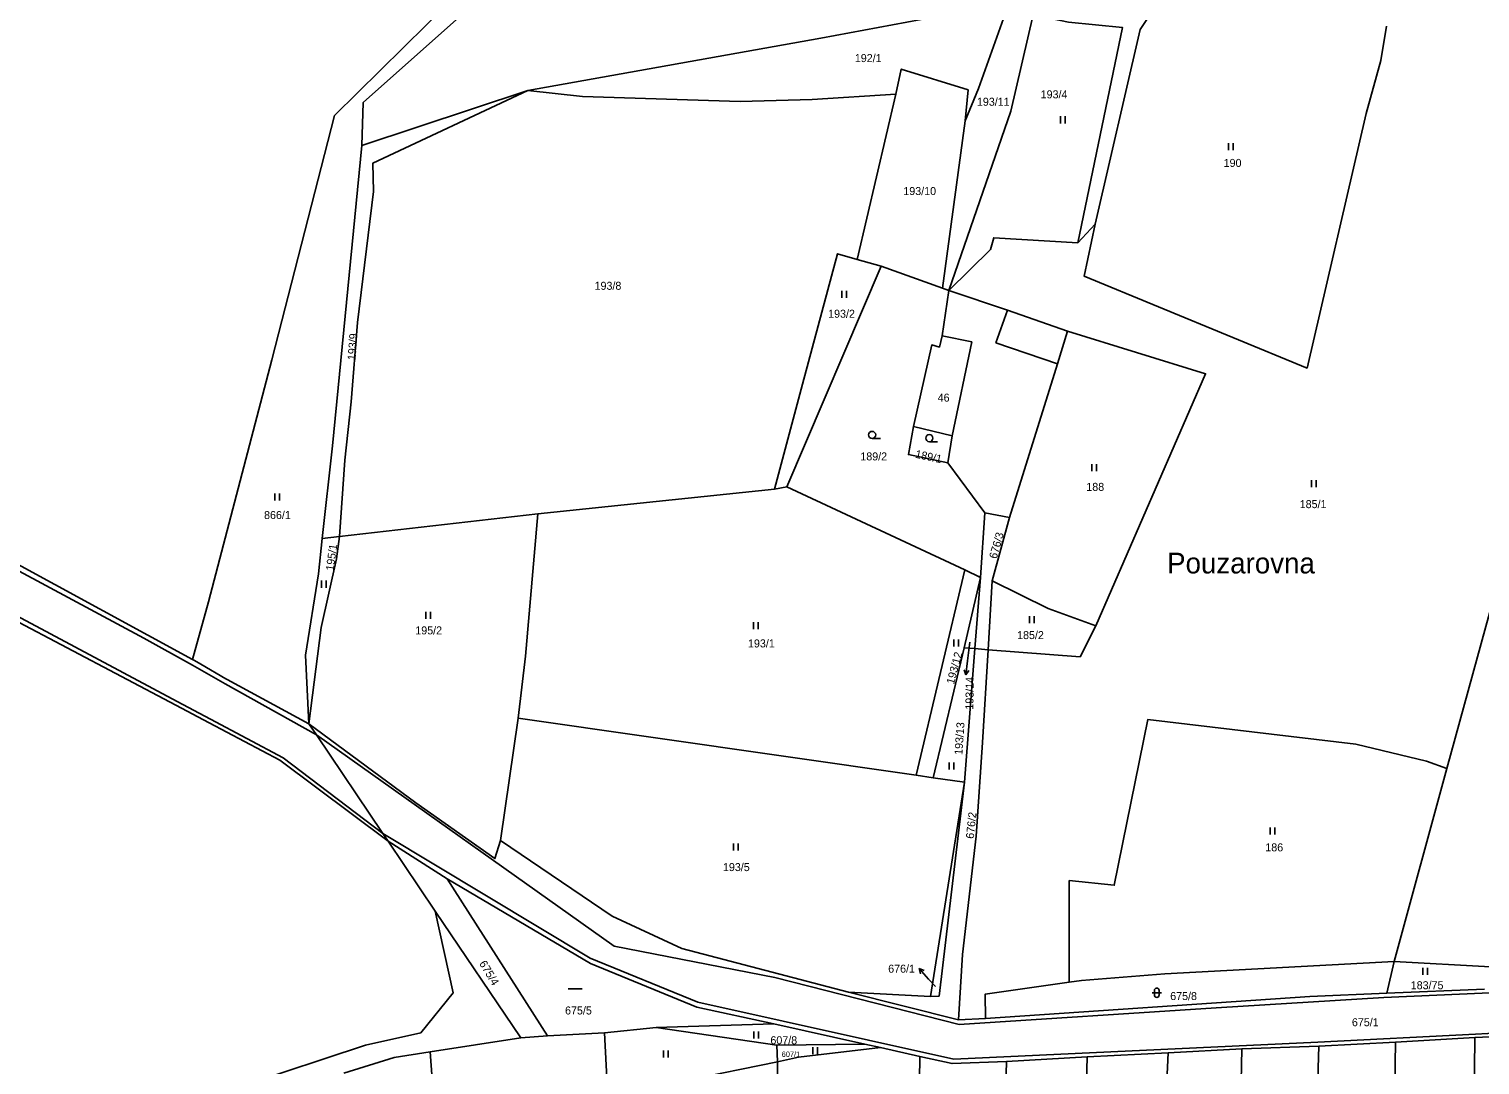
# Model space of a CAD drawing. Extents: x -7483133 to -743169, y -11317770 to -1127091.
# Drawn here: x -747334.5 to -747026.2, y -1132299.2 to -1132079.1 of the extents above; entities that cross this region are included whole.
import ezdxf

# ---------------------------------------------------------------- set-up
doc = ezdxf.new("R2010")
doc.units = 0
for name, color, linetype in [('Hranice parcel', 7, 'Continuous'), ('Parcelní čísla', 7, 'Continuous'), ('Pop  PČ popisy', 7, 'Continuous'), ('Vnitřní kresba', 7, 'Continuous'), ('Značky kultur', 7, 'Continuous')]:
    doc.layers.add(name, color=color, linetype=linetype)

msp = doc.modelspace()

# ---------------------------------------------------------------- linework, layer by layer
at = {"layer": 'Hranice parcel'}
for p, q in [((-747263.75, -1132103.85), (-747228.47, -1132092.15)), ((-747263.75, -1132103.85), (-747228.47, -1132092.15)), ((-747158.5, -1132128.05), (-747150.29, -1132092.96)), ((-747140.38, -1132134.18), (-747135.55, -1132098.59)), ((-747269.98, -1132167.65), (-747263.75, -1132103.85)), ((-747269.98, -1132167.65), (-747263.75, -1132103.85)), ((-747107.91, -1132120.57), (-747111.59, -1132124.55)), ((-747153.41, -1132129.5), (-747173.44, -1132176.4)), ((-747153.41, -1132129.5), (-747158.5, -1132128.05)), ((-747140.38, -1132134.18), (-747153.41, -1132129.5)), ((-747139.05, -1132134.66), (-747140.38, -1132134.18)), ((-747272.17, -1132187.34), (-747269.98, -1132167.65)), ((-747272.17, -1132187.34), (-747269.98, -1132167.65)), ((-747139.22, -1132171.24), (-747131.42, -1132181.87)), ((-747176.09, -1132176.86), (-747226.39, -1132182.08)), ((-747173.44, -1132176.4), (-747176.09, -1132176.86)), ((-747173.44, -1132176.4), (-747135.67, -1132194.01)), ((-747268.52, -1132186.91), (-747226.39, -1132182.08)), ((-747132.29, -1132195.65), (-747131.42, -1132181.87)), ((-747131.42, -1132181.87), (-747126.13, -1132182.86)), ((-747126.13, -1132182.86), (-747129.83, -1132196.35)), ((-747273, -1132194.85), (-747272.17, -1132187.34)), ((-747273, -1132194.85), (-747272.17, -1132187.34)), ((-747272.17, -1132187.34), (-747268.52, -1132186.91)), ((-747145.99, -1132237.68), (-747135.67, -1132194.01)), ((-747135.67, -1132194.01), (-747132.29, -1132195.65)), ((-747135.81, -1132210.59), (-747132.29, -1132195.65)), ((-747133.51, -1132210.73), (-747132.29, -1132195.65)), ((-747129.83, -1132196.35), (-747130.69, -1132210.98)), ((-747142.36, -1132238.19), (-747135.81, -1132210.59)), ((-747133.51, -1132210.73), (-747135.81, -1132210.59)), ((-747135.71, -1132239.13), (-747133.51, -1132210.73)), ((-747130.69, -1132210.98), (-747133.51, -1132210.73)), ((-747230.54, -1132225.53), (-747234.28, -1132251.53)), ((-747230.54, -1132225.53), (-747145.99, -1132237.68)), ((-747142.36, -1132238.19), (-747145.99, -1132237.68)), ((-747033.2, -1132236.24), (-747044.43, -1132277.24)), ((-747142.9, -1132284.67), (-747135.71, -1132239.13)), ((-747135.71, -1132239.13), (-747142.36, -1132238.19)), ((-747248.16, -1132266.52), (-747258.19, -1132251.66)), ((-747248.16, -1132266.52), (-747258.19, -1132251.66)), ((-747258.19, -1132251.66), (-747245.64, -1132259.69)), ((-747224.29, -1132293.07), (-747245.64, -1132259.69)), ((-747230, -1132293.43), (-747248.16, -1132266.52)), ((-747230, -1132293.43), (-747248.16, -1132266.52)), ((-747046, -1132283.98), (-747044.43, -1132277.24)), ((-747044.43, -1132277.24), (-747023.94, -1132278.4)), ((-747160.38, -1132283.74), (-747142.9, -1132284.67)), ((-747136.97, -1132289.67), (-747160.38, -1132283.74)), ((-747025.21, -1132283.12), (-747046, -1132283.98)), ((-747136.97, -1132289.67), (-747131.25, -1132289.37)), ((-747230, -1132293.43), (-747224.29, -1132293.07)), ((-747224.29, -1132293.07), (-747212.18, -1132292.42)), ((-747212.18, -1132292.42), (-747201.25, -1132291.26)), ((-747212.18, -1132292.42), (-747211.41, -1132307.23)), ((-747201.25, -1132291.26), (-747176.19, -1132290.5)), ((-747175.58, -1132295.03), (-747201.25, -1132291.26)), ((-747176.19, -1132290.5), (-747156.87, -1132294.81)), ((-747027.28, -1132293.41), (-747010.5, -1132292.69)), ((-747249.27, -1132296.46), (-747230, -1132293.43)), ((-747249.27, -1132296.46), (-747230, -1132293.43)), ((-747156.87, -1132294.81), (-747175.58, -1132295.03)), ((-747175.58, -1132295.03), (-747175.44, -1132298.6)), ((-747156.87, -1132294.81), (-747153.58, -1132295.54)), ((-747153.58, -1132295.54), (-747145.2, -1132297.4)), ((-747092.43, -1132296.62), (-747076.79, -1132295.83)), ((-747076.79, -1132295.83), (-747060.43, -1132295.27)), ((-747060.43, -1132295.27), (-747044.14, -1132294.41)), ((-747027.28, -1132293.41), (-747044.14, -1132294.41)), ((-747249.27, -1132296.46), (-747247.52, -1132319.59)), ((-747126.8, -1132298.51), (-747109.65, -1132297.48)), ((-747109.65, -1132297.48), (-747092.43, -1132296.62))]:
    msp.add_line(p, q, dxfattribs=at)
for points in [[(-747677.59, -1131870.17), (-747657.84, -1131883.3), (-747627.77, -1131904.51), (-747602.54, -1131922.38), (-747575.35, -1131952.76), (-747527.98, -1132005.67), (-747484.7, -1132053.47), (-747466.25, -1132073.95), (-747424.9, -1132119.88), (-747377.31, -1132170.88), (-747299.75, -1132213.05)], [(-747258.19, -1132251.66), (-747281.16, -1132234.43), (-747296.21, -1132226.5), (-747303.31, -1132222.76), (-747384.2, -1132180.15), (-747476.98, -1132079.32), (-747551.95, -1131996.25), (-747608.69, -1131932.57), (-747681.55, -1131879.32), (-747717.34, -1131873.06)], [(-747299.75, -1132213.05), (-747296.34, -1132200.82), (-747282.88, -1132149.41), (-747269.58, -1132097.49), (-747245.11, -1132073.4), (-747236.79, -1132069.7), (-747224.47, -1132064.21), (-747203.37, -1132054.82), (-747145.49, -1132044.7), (-747109.66, -1132039.16), (-747102.43, -1132037.5)], [(-747263.75, -1132103.85), (-747263.48, -1132094.73), (-747243.01, -1132076.52), (-747239.61, -1132074.64), (-747229.58, -1132069.12), (-747226.57, -1132067.9), (-747204.37, -1132058.93), (-747184.23, -1132054.46), (-747152.75, -1132049.88), (-747102.63, -1132042.55), (-747054.35, -1132037.66)], [(-746983.8, -1132056.28), (-747014.12, -1132166.6), (-747033.2, -1132236.24)], [(-747087.7, -1132063.18), (-747098.41, -1132079.17), (-747107.91, -1132120.57)], [(-747228.47, -1132092.15), (-747166.2, -1132081.01), (-747144.88, -1132077.08), (-747120.33, -1132072.66)], [(-747228.47, -1132092.15), (-747166.2, -1132081.01), (-747144.88, -1132077.08), (-747120.33, -1132072.66)], [(-747121.11, -1132076.06), (-747125.84, -1132096.55), (-747139.05, -1132134.66)], [(-747135.55, -1132098.59), (-747132.7, -1132091.74), (-747126.71, -1132074.9), (-747121.11, -1132076.06)], [(-747111.59, -1132124.55), (-747102.16, -1132078.75), (-747113.58, -1132077.61), (-747121.11, -1132076.06)], [(-747046.01, -1132078.5), (-747047.24, -1132085.76), (-747050.38, -1132097.04), (-747062.93, -1132151.14), (-747110.31, -1132131.58), (-747107.91, -1132120.57)], [(-747150.29, -1132092.96), (-747149.15, -1132087.61), (-747134.95, -1132092.03), (-747135.55, -1132098.59)], [(-747228.47, -1132092.15), (-747261.41, -1132107.59), (-747261.26, -1132113.58), (-747264.69, -1132141.42), (-747266.01, -1132158.33), (-747267.37, -1132170.68), (-747268.52, -1132186.91)], [(-747150.29, -1132092.96), (-747168.05, -1132094.03), (-747183.35, -1132094.46), (-747216.89, -1132093.46), (-747228.47, -1132092.15)], [(-747111.59, -1132124.55), (-747129.49, -1132123.44), (-747130.15, -1132125.95), (-747139.05, -1132134.66)], [(-747158.5, -1132128.05), (-747162.69, -1132126.85), (-747170.13, -1132154.54), (-747176.09, -1132176.86)], [(-747139.05, -1132134.66), (-747140.45, -1132144.31), (-747141.04, -1132146.66), (-747142.66, -1132146.22), (-747146.56, -1132163.53)], [(-747113.79, -1132143.31), (-747126.6, -1132138.82), (-747139.05, -1132134.66)], [(-747126.13, -1132182.86), (-747115.93, -1132150.23), (-747113.79, -1132143.31)], [(-747113.79, -1132143.31), (-747084.48, -1132152.35), (-747107.77, -1132205.94)], [(-747146.56, -1132163.53), (-747147.61, -1132169.51), (-747139.22, -1132171.24)], [(-747146.56, -1132163.53), (-747138.31, -1132165.52), (-747139.22, -1132171.24)], [(-747226.39, -1132182.08), (-747228.96, -1132212.37), (-747230.54, -1132225.53)], [(-747275.02, -1132226.71), (-747272.43, -1132206.29), (-747269.15, -1132191.66), (-747268.52, -1132186.91)], [(-747275.02, -1132226.71), (-747275.71, -1132212.14), (-747273, -1132194.85)], [(-747275.02, -1132226.71), (-747275.71, -1132212.14), (-747273, -1132194.85)], [(-747129.83, -1132196.35), (-747117.91, -1132202.2), (-747107.77, -1132205.94)], [(-747107.77, -1132205.94), (-747111.16, -1132212.52), (-747130.69, -1132210.98)], [(-747299.75, -1132213.05), (-747299.33, -1132213.3), (-747297.97, -1132214.09), (-747292.64, -1132217.19), (-747292.36, -1132217.35), (-747275.02, -1132226.71)], [(-747130.69, -1132210.98), (-747131.85, -1132230.7), (-747133.21, -1132250.62), (-747136.13, -1132275.75), (-747136.97, -1132289.67)], [(-747258.19, -1132251.66), (-747259.29, -1132250.03), (-747273.4, -1132229.11), (-747275.02, -1132226.71)], [(-747258.19, -1132251.66), (-747259.29, -1132250.03), (-747273.4, -1132229.11), (-747275.02, -1132226.71)], [(-747234.28, -1132251.53), (-747235.5, -1132255.39), (-747252.31, -1132243.54), (-747275.02, -1132226.71)], [(-747113.45, -1132281.67), (-747113.45, -1132260.04), (-747103.89, -1132261.04), (-747096.75, -1132225.79), (-747052.52, -1132231.07), (-747037.53, -1132234.64), (-747033.2, -1132236.24)], [(-747142.9, -1132284.67), (-747141.12, -1132284.6), (-747135.71, -1132239.13)], [(-747234.28, -1132251.53), (-747210.55, -1132267.6), (-747195.78, -1132274.45), (-747160.38, -1132283.74)], [(-747245.64, -1132259.69), (-747215.16, -1132277.65), (-747192.6, -1132286.93), (-747176.19, -1132290.5)], [(-747224.93, -1132773.5), (-747225.72, -1132771.51), (-747263.19, -1132677.97), (-747301.9, -1132583.56), (-747308.87, -1132506.03), (-747317.24, -1132458.97), (-747337.26, -1132332.85), (-747334.04, -1132323.78), (-747320.31, -1132313.98), (-747296.72, -1132306.18), (-747289.13, -1132303.67), (-747262.97, -1132295.03), (-747251.22, -1132292.4), (-747244.35, -1132283.92), (-747248.16, -1132266.52)], [(-747044.43, -1132277.24), (-747093.11, -1132279.88), (-747110.87, -1132281.31), (-747113.45, -1132281.67)], [(-747131.25, -1132289.37), (-747131.29, -1132284.16), (-747113.45, -1132281.67)], [(-747046, -1132283.98), (-747062.36, -1132284.69), (-747131.25, -1132289.37)], [(-747175.44, -1132298.6), (-747171.01, -1132297.6), (-747153.58, -1132295.54)], [(-747076.79, -1132295.83), (-747078.66, -1132390.05), (-747080.33, -1132467.43), (-747083.61, -1132583.5), (-747084.89, -1132682.58), (-747087.14, -1132750.76)], [(-747060.43, -1132295.27), (-747061.53, -1132332.94), (-747062.8, -1132413.73), (-747065.53, -1132535.08), (-747067.23, -1132623.45), (-747068.09, -1132673.14), (-747070.51, -1132748.09)], [(-747044.14, -1132294.41), (-747045.39, -1132378.05), (-747045.42, -1132402.53), (-747048.2, -1132503.11), (-747049.83, -1132575.85), (-747052.26, -1132674.28), (-747053.27, -1132717.53), (-747054.23, -1132745.27)], [(-747038.08, -1132742.64), (-747034.84, -1132678.24), (-747033.64, -1132597.08), (-747031.93, -1132533.05), (-747029.51, -1132463.38), (-747028.52, -1132416.99), (-747027.87, -1132347.05), (-747027.28, -1132293.41)], [(-747267.6, -1132300.99), (-747256.92, -1132297.67), (-747249.27, -1132296.46)], [(-747267.6, -1132300.99), (-747256.92, -1132297.67), (-747249.27, -1132296.46)], [(-747211.41, -1132307.23), (-747201.92, -1132304.81), (-747194.92, -1132302.52), (-747175.44, -1132298.6)], [(-747175.44, -1132298.6), (-747175.25, -1132346.52), (-747172.69, -1132458.03), (-747168.69, -1132604.22)], [(-747145.2, -1132297.4), (-747146.59, -1132397.3), (-747146.72, -1132435.98), (-747149.71, -1132563.34), (-747151.14, -1132604.73)], [(-747145.2, -1132297.4), (-747138.35, -1132298.93), (-747126.8, -1132298.51)], [(-747126.8, -1132298.51), (-747129.46, -1132399.59), (-747131.89, -1132510.66), (-747134.02, -1132600.6), (-747135.16, -1132669.57), (-747138.3, -1132758.97)], [(-747109.65, -1132297.48), (-747112.78, -1132422), (-747115.35, -1132508.1), (-747118.49, -1132631.03), (-747119.2, -1132688.28), (-747120.52, -1132717.76), (-747121.84, -1132756.33)], [(-747092.43, -1132296.62), (-747093.64, -1132322.66), (-747095.93, -1132401.18), (-747098.72, -1132517.12), (-747102.15, -1132640.46), (-747102.28, -1132678.3), (-747104.4, -1132753.53)]]:
    msp.add_lwpolyline(points, dxfattribs=at)
at = {"layer": 'Pop  PČ popisy'}
for p, q in [((-747134.59, -1132209.35), (-747135.06, -1132213.34)), ((-747135.43, -1132216.32), (-747135.8, -1132215.26)), ((-747135.06, -1132213.34), (-747135.43, -1132216.32)), ((-747135.43, -1132216.32), (-747134.81, -1132215.39)), ((-747143.34, -1132280.98), (-747145.35, -1132278.75)), ((-747145.35, -1132278.75), (-747144.31, -1132279.16)), ((-747145.35, -1132278.75), (-747145.05, -1132279.83)), ((-747141.89, -1132282.57), (-747143.34, -1132280.98))]:
    msp.add_line(p, q, dxfattribs=at)
at = {"layer": 'Vnitřní kresba'}
for p, q in [((-747129.04, -1132145.74), (-747126.6, -1132138.82)), ((-747134.12, -1132145.56), (-747140.45, -1132144.31)), ((-747138.31, -1132165.52), (-747134.12, -1132145.56)), ((-747115.93, -1132150.23), (-747129.04, -1132145.74)), ((-747310.05, -1132208.51), (-747378.09, -1132172.01)), ((-747302.97, -1132221.96), (-747383.4, -1132179.12)), ((-747299.75, -1132214.3), (-747310.05, -1132208.51)), ((-747299.75, -1132214.3), (-747292.78, -1132218.26)), ((-747292.78, -1132218.26), (-747273.4, -1132229.11)), ((-747295.89, -1132225.73), (-747302.97, -1132221.96)), ((-747280.48, -1132233.94), (-747295.89, -1132225.73)), ((-747210.12, -1132274.02), (-747273.4, -1132229.11)), ((-747259.29, -1132250.03), (-747280.48, -1132233.94)), ((-747215.24, -1132276.52), (-747259.29, -1132250.03)), ((-747175.98, -1132280.66), (-747210.12, -1132274.02)), ((-747192.4, -1132285.87), (-747215.24, -1132276.52)), ((-747175.98, -1132280.66), (-747136.87, -1132290.65)), ((-747046.57, -1132284.9), (-746994.84, -1132282.65)), ((-747137.94, -1132298.01), (-747192.4, -1132285.87)), ((-747082.22, -1132287.12), (-747046.57, -1132284.9)), ((-747136.87, -1132290.65), (-747082.22, -1132287.12)), ((-746927.68, -1132287.24), (-747027.14, -1132292.69)), ((-747027.14, -1132292.69), (-747060.64, -1132294.41)), ((-747060.64, -1132294.41), (-747137.94, -1132298.01))]:
    msp.add_line(p, q, dxfattribs=at)
at = {"layer": 'Značky kultur'}
for p, q in [((-747115.3, -1132099.13), (-747115.3, -1132097.63)), ((-747114.3, -1132099.13), (-747114.3, -1132097.63)), ((-747079.61, -1132104.84), (-747079.61, -1132103.34)), ((-747078.61, -1132104.84), (-747078.61, -1132103.34)), ((-747161.8, -1132136.2), (-747161.8, -1132134.7)), ((-747160.8, -1132136.2), (-747160.8, -1132134.7)), ((-747155.33, -1132166.08), (-747153.58, -1132166.08)), ((-747143.17, -1132166.78), (-747141.42, -1132166.78)), ((-747108.63, -1132173.06), (-747108.63, -1132171.56)), ((-747107.63, -1132173.06), (-747107.63, -1132171.56)), ((-747061.98, -1132176.48), (-747061.98, -1132174.98)), ((-747060.98, -1132176.48), (-747060.98, -1132174.98)), ((-747282.25, -1132179.3), (-747282.25, -1132177.8)), ((-747281.25, -1132179.3), (-747281.25, -1132177.8)), ((-747272.34, -1132197.81), (-747272.34, -1132196.31)), ((-747271.34, -1132197.81), (-747271.34, -1132196.31)), ((-747250.18, -1132204.45), (-747250.18, -1132202.95)), ((-747249.18, -1132204.45), (-747249.18, -1132202.95)), ((-747121.92, -1132205.36), (-747121.92, -1132203.86)), ((-747120.92, -1132205.36), (-747120.92, -1132203.86)), ((-747180.57, -1132206.64), (-747180.57, -1132205.14)), ((-747179.57, -1132206.64), (-747179.57, -1132205.14)), ((-747138, -1132210.33), (-747138, -1132208.83)), ((-747137, -1132210.33), (-747137, -1132208.83)), ((-747138.98, -1132236.47), (-747138.98, -1132234.97)), ((-747137.98, -1132236.47), (-747137.98, -1132234.97)), ((-747070.76, -1132250.29), (-747070.76, -1132248.79)), ((-747069.76, -1132250.29), (-747069.76, -1132248.79)), ((-747184.82, -1132253.69), (-747184.82, -1132252.19)), ((-747183.82, -1132253.69), (-747183.82, -1132252.19)), ((-747038.35, -1132280.06), (-747038.35, -1132278.56)), ((-747037.35, -1132280.06), (-747037.35, -1132278.56)), ((-747219.94, -1132283.08), (-747216.94, -1132283.08)), ((-747095.85, -1132283.88), (-747093.85, -1132283.88)), ((-747095.35, -1132283.38), (-747095.35, -1132284.38)), ((-747094.35, -1132284.38), (-747094.35, -1132283.38)), ((-747180.49, -1132293.6), (-747180.49, -1132292.1)), ((-747179.49, -1132293.6), (-747179.49, -1132292.1)), ((-747199.69, -1132297.65), (-747199.69, -1132296.15)), ((-747198.69, -1132297.65), (-747198.69, -1132296.15)), ((-747167.93, -1132296.95), (-747167.93, -1132295.45)), ((-747166.93, -1132296.95), (-747166.93, -1132295.45))]:
    msp.add_line(p, q, dxfattribs=at)
for centre in [(-747155.33, -1132165.33), (-747143.17, -1132166.03)]:
    msp.add_circle(centre, 0.75, dxfattribs=at)
for centre, start, end in [((-747094.85, -1132283.38), 0, 180), ((-747094.85, -1132284.38), 180, 359.9879)]:
    msp.add_arc(centre, 0.5, start, end, dxfattribs=at)

# ---------------------------------------------------------------- texts
at = {"layer": 'Parcelní čísla'}
for s, height, p in [('192/1', 1.7, (-747159.01, -1132086.11)), ('193/4', 1.7, (-747119.52, -1132093.82)), ('193/11', 1.7, (-747133.07, -1132095.39)), ('190', 1.7, (-747080.64, -1132108.39)), ('193/10', 1.7, (-747148.7, -1132114.37)), ('193/8', 1.7, (-747214.31, -1132134.5)), ('193/2', 1.7, (-747164.68, -1132140.44)), ('46', 1.7, (-747141.41, -1132158.27)), ('189/2', 1.7, (-747157.84, -1132170.76)), ('188', 1.7, (-747109.82, -1132177.23)), ('185/1', 1.7, (-747064.48, -1132180.9)), ('866/1', 1.7, (-747284.54, -1132183.22)), ('195/2', 1.7, (-747252.4, -1132207.73)), ('185/2', 1.7, (-747124.53, -1132208.73)), ('193/1', 1.7, (-747181.71, -1132210.5)), ('186', 1.7, (-747071.79, -1132253.84)), ('193/5', 1.7, (-747187.03, -1132258.03)), ('676/1', 1.7, (-747151.92, -1132279.62)), ('675/8', 1.7, (-747092, -1132285.44)), ('183/75', 1.7, (-747040.89, -1132283.14)), ('675/5', 1.7, (-747220.58, -1132288.5)), ('675/1', 1.7, (-747053.39, -1132291)), ('607/8', 1.7, (-747176.95, -1132294.83)), ('607/1', 1.14, (-747174.55, -1132297.52))]:
    msp.add_text(s, height=height, dxfattribs=at).set_placement(p)
for s, rotation, p in [('193/9', 86, (-747265.1, -1132149.51)), ('189/1', 348, (-747146.28, -1132170.17)), ('676/3', 74, (-747128.89, -1132191.79)), ('195/1', 82, (-747269.76, -1132194.29)), ('193/12', 75, (-747137.95, -1132218.44)), ('193/14', 89, (-747133.84, -1132223.74)), ('193/13', 86, (-747136.17, -1132233.39)), ('676/2', 84, (-747133.74, -1132251.23)), ('675/4', 301, (-747238.9, -1132277.66))]:
    msp.add_text(s, height=1.7, rotation=rotation, dxfattribs=at).set_placement(p)
at = {"layer": 'Pop  PČ popisy'}
msp.add_text('Pouzarovna', height=4.4, dxfattribs=at).set_placement((-747092.66, -1132194.78))

doc.saveas('drawing.dxf')
